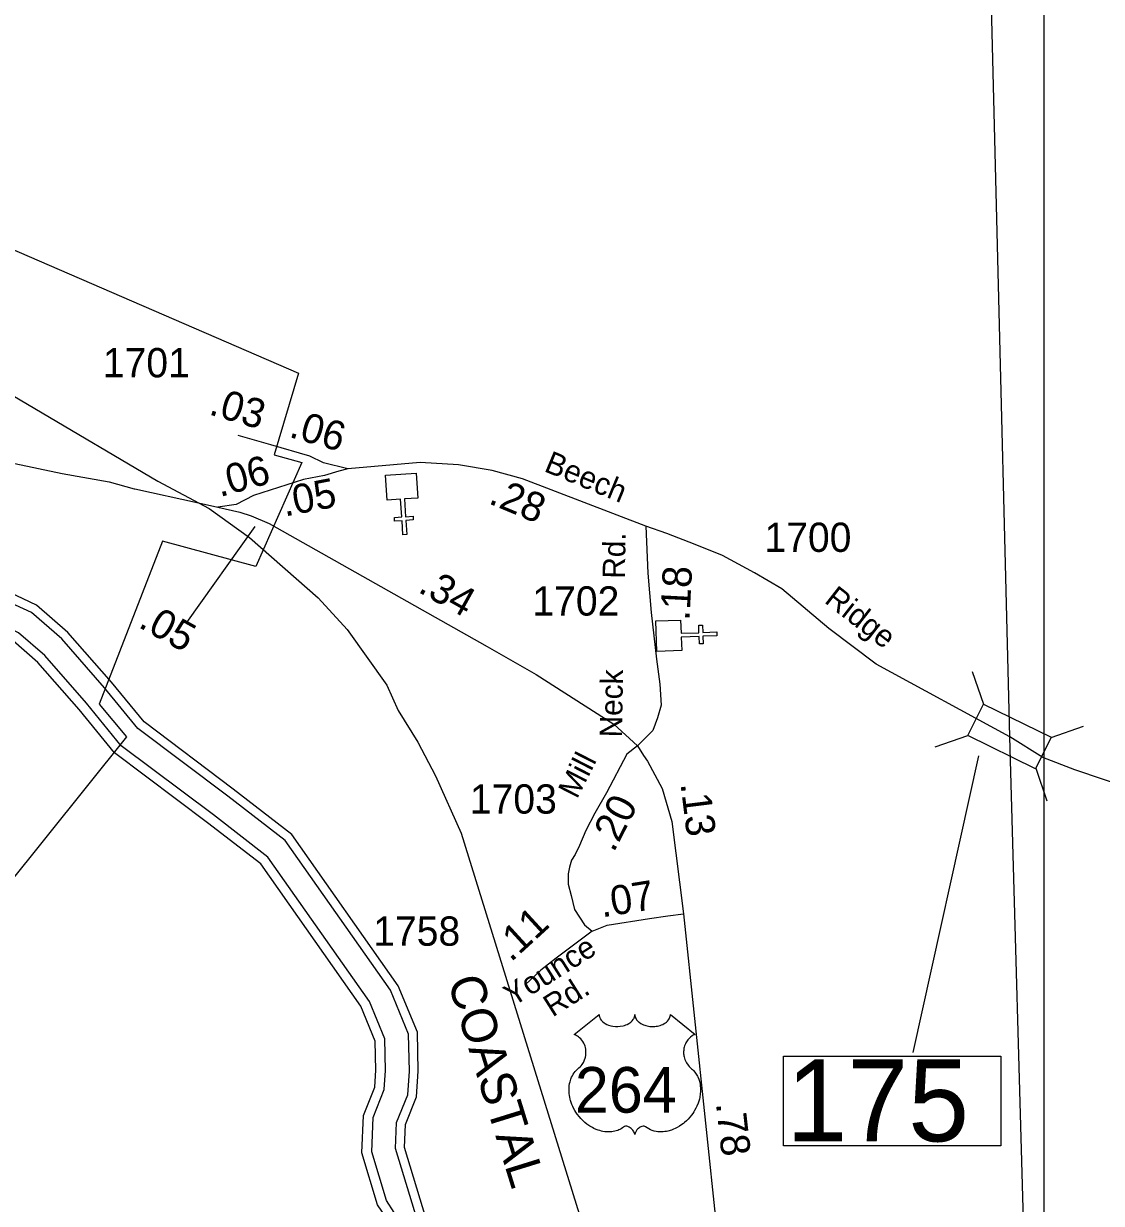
# Model space of a CAD drawing. Extents: x 2532689 to 2764727, y 536648 to 732970.
# Drawn here: x 2696863 to 2701469, y 674070 to 679109 of the extents above; entities that cross this region are included whole.
import ezdxf

# ---------------------------------------------------------------- set-up
doc = ezdxf.new("R2010")
doc.units = 0
for name, color, linetype in [('Exist Boundary Political City Limit New', 7, 'Continuous'), ('Exist Cultural Church CELL', 7, 'Continuous'), ('Exist Hydrographic Buffer Line', 7, 'Continuous'), ('Exist Hydrographic Creek Double Shore', 7, 'Continuous'), ('Exist Hydrographic Creek Single Shore', 7, 'Continuous'), ('Exist Railroad Mainline', 7, 'Continuous'), ('Exist Railroad Mainline Label', 7, 'Continuous'), ('Exist Road Primary US Attributed', 7, 'Continuous'), ('Exist Road Primary US Mileage Hundredths English Label', 7, 'Continuous'), ('Exist Road Primary US Shield CELL', 7, 'Continuous'), ('Exist Road Primary US Shield Number Label', 7, 'Continuous'), ('Exist Road Secondary Mileage Hundredths English Label', 7, 'Continuous'), ('Exist Road Secondary Structure Standard Bridge CELL', 7, 'Continuous'), ('Exist Road Secondary Structure Standard Bridge Number Label', 7, 'Continuous'), ('Exist Road Secondary Type 41 Attributed', 7, 'Continuous'), ('Exist Road Secondary Type 51 Attributed', 7, 'Continuous'), ('Exist Road Secondary Type 51 Label', 7, 'Continuous'), ('Exist Road Secondary Type 51 Number Label', 7, 'Continuous'), ('Map Preparation Boundary City Limit Buffer Line', 7, 'Continuous'), ('Map Preparation Inset Cut Line', 7, 'Continuous')]:
    doc.layers.add(name, color=color, linetype=linetype)

msp = doc.modelspace()

# ---------------------------------------------------------------- linework, layer by layer
at = {"layer": 'Exist Boundary Political City Limit New'}
msp.add_lwpolyline([(2695416.8, 673711.9), (2692768.2, 674623.7), (2693329, 676098.9), (2692983.5, 677404), (2694616.8, 679096.5), (2698037.5, 677616.8), (2697934.2, 677267.7), (2698052, 677234.6), (2697855, 676789.9), (2697456.2, 676898.2), (2697186.5, 676202.2), (2697303, 676062.5), (2695416.8, 673711.9)], dxfattribs=at)
at = {"layer": 'Exist Cultural Church CELL'}
for points in [[(2698546.9, 677082.9), (2698490.1, 677079), (2698495.1, 677003), (2698527, 677005.1), (2698528.1, 676989.2), (2698496.1, 676987.1), (2698500.1, 676927.1), (2698484.1, 676926), (2698480.2, 676986), (2698448.2, 676983.9), (2698447.2, 676999.9), (2698479.1, 677002), (2698474.1, 677078), (2698416.6, 677074.3), (2698409.6, 677180.5), (2698539.9, 677189.1)], [(2699670.6, 676561.8), (2699672.9, 676505), (2699749, 676507.8), (2699747.8, 676539.8), (2699763.7, 676540.4), (2699764.9, 676508.4), (2699825, 676510.7), (2699825.6, 676494.7), (2699765.5, 676492.4), (2699766.7, 676460.4), (2699750.8, 676459.8), (2699749.6, 676491.8), (2699673.5, 676488.9), (2699675.5, 676431.3), (2699569.2, 676427.3), (2699564.2, 676557.8)]]:
    msp.add_lwpolyline(points, close=True, dxfattribs=at)
at = {"layer": 'Exist Hydrographic Buffer Line'}
for points in [[(2698549.2, 673987.1), (2698452.7, 674304), (2698457, 674415.2), (2698504.7, 674534.5), (2698511.4, 674635.5), (2698508.1, 674793.7), (2698430.3, 674981.5), (2697981.2, 675620.1), (2697735.6, 675810), (2697351, 676098.8), (2697209.1, 676271.8), (2697025.7, 676481.9), (2696897.3, 676593.7), (2696794.7, 676641.5), (2696396.5, 676658.8), (2695283.8, 676915.2), (2694938.4, 676958.9), (2694494.4, 676890.3), (2694176.7, 676800), (2694044.1, 676803.8)], [(2698478.8, 673980.2), (2698413.8, 674082.5), (2698350.4, 674290.8), (2698356.1, 674436.6), (2698404.3, 674557.3), (2698409.7, 674637.8), (2698406.8, 674772.5), (2698340.6, 674932.2), (2697906.8, 675549), (2697674, 675729.1), (2697280.2, 676024.8), (2697131.4, 676206.1), (2696953.7, 676409.7), (2696841.3, 676507.6), (2696770.1, 676540.8), (2696382.7, 676557.6), (2695266, 676814.9), (2694939.8, 676856.2), (2694516.1, 676790.8), (2694189.5, 676697.9), (2694041.2, 676702.1)]]:
    msp.add_lwpolyline(points, dxfattribs=at)
at = {"layer": 'Exist Hydrographic Creek Double Shore'}
for points in [[(2698582.3, 674008.2), (2698490.7, 674308.9), (2698494.5, 674407.2), (2698542, 674526), (2698549.2, 674634.6), (2698545.7, 674801.6), (2698463.6, 674999.8), (2698008.8, 675646.4), (2697758.5, 675840), (2697377.4, 676126.3), (2697237.9, 676296.2), (2697052.5, 676508.6), (2696918.1, 676625.6), (2696803.9, 676678.9), (2696401.6, 676696.4), (2695290.4, 676952.4), (2694937.9, 676997), (2694486.3, 676927.3), (2694172, 676837.9), (2694045.1, 676841.5)], [(2698433.9, 673978.5), (2698375.9, 674064.5), (2698308.7, 674285.5), (2698314.9, 674445.4), (2698363.4, 674566.6), (2698368.2, 674638.7), (2698365.5, 674763.8), (2698304.1, 674912.1), (2697876.5, 675520), (2697648.9, 675696.1), (2697251.3, 675994.7), (2697099.8, 676179.3), (2696924.3, 676380.3), (2696818.5, 676472.5), (2696760.1, 676499.7), (2696377.1, 676516.4), (2695258.7, 676774.1), (2694940.4, 676814.4), (2694525, 676750.2), (2694194.7, 676656.3), (2694040, 676660.7)]]:
    msp.add_lwpolyline(points, dxfattribs=at)
at = {"layer": 'Exist Hydrographic Creek Single Shore'}
msp.add_lwpolyline([(2700966.5, 671888.4), (2701047.1, 671977.3), (2701110.1, 672071.8), (2701165.2, 672205.7), (2701181, 672402.6), (2701141.6, 673796.8), (2701076.8, 676062.2), (2700960.5, 680716.3)], dxfattribs=at)
at = {"layer": 'Exist Railroad Mainline'}
msp.add_lwpolyline([(2693724.8, 679675.3), (2693883.3, 679492.6), (2694183.2, 679165.6), (2694415.9, 678964.8), (2694690.3, 678781.2), (2694813.7, 678716.3), (2695858.8, 678086.4), (2697436.8, 677155), (2697655.7, 677038.1), (2697828.8, 676914.1), (2698121, 676656.7), (2698246, 676521.5), (2698415.5, 676283.4), (2698464.2, 676174.7), (2698547.5, 676040.5), (2698622.6, 675896.1), (2698733.2, 675652), (2701556.4, 666549.1)], dxfattribs=at)
at = {"layer": 'Exist Road Primary US Attributed'}
for points in [[(2694956.6, 677483.2), (2695120.3, 677495), (2695613.1, 677494.8), (2696190.7, 677363.8), (2697027.2, 677187.8), (2697229.2, 677151.3), (2697334.7, 677122.2), (2697337.6, 677122.8), (2697610.3, 677062.3)], [(2697610.3, 677062.3), (2697692.6, 677044)], [(2697692.6, 677044), (2697786.9, 677022.8), (2697835.1, 677007.4), (2697912.1, 676974.6), (2698844, 676448.7), (2699053.9, 676329.3), (2699385, 676117.3), (2699486.9, 676024.7)], [(2699486.9, 676024.7), (2699512.2, 675982.5), (2699529.4, 675959.4), (2699591, 675841.8), (2699633.4, 675701.2), (2699682.5, 675306.3)], [(2699682.5, 675306.3), (2699964.2, 672625), (2700007.8, 672191.7), (2700031.5, 672055.1), (2700117.4, 671630.4), (2700131.9, 671557.2)]]:
    msp.add_lwpolyline(points, dxfattribs=at)
at = {"layer": 'Exist Road Primary US Mileage Hundredths English Label'}
msp.add_line((2697850.7, 676961.5), (2697558.6, 676551.5), dxfattribs=at)
at = {"layer": 'Exist Road Primary US Shield CELL'}
msp.add_lwpolyline([(2699322.6, 674876.4), (2699322.9, 674872), (2699323.9, 674866.8), (2699324.8, 674864.1), (2699327.2, 674859), (2699331.2, 674852.9), (2699336.8, 674846.9), (2699343.2, 674841.7), (2699347.4, 674838.9), (2699354.7, 674835), (2699362.9, 674831.6), (2699372.1, 674828.9), (2699381.4, 674827), (2699391.7, 674825.9), (2699401.8, 674825.7), (2699412.7, 674826.5), (2699424.7, 674828.9), (2699430.3, 674830.3), (2699436.5, 674832.4), (2699442.3, 674834.8), (2699448.7, 674838.2), (2699453.7, 674841.5), (2699457.7, 674844.4), (2699463.4, 674849.8), (2699467.9, 674855.4), (2699469.7, 674858.5), (2699471.4, 674861.5), (2699473.6, 674867.9), (2699474.2, 674870.8), (2699474.7, 674876.6), (2699475.1, 674871.7), (2699475.6, 674868.6), (2699476.4, 674865.6), (2699477.6, 674862.4), (2699479.9, 674857.9), (2699482.4, 674854.1), (2699487.1, 674848.5), (2699490.1, 674845.8), (2699492.8, 674843.6), (2699500, 674838.6), (2699508.4, 674834.3), (2699512.6, 674832.5), (2699516.9, 674831), (2699522.3, 674829.4), (2699527.8, 674828.1), (2699533.4, 674827.1), (2699539, 674826.3), (2699544.8, 674825.9), (2699549.5, 674825.7), (2699555.3, 674825.8), (2699560.6, 674826.1), (2699566.1, 674826.7), (2699572.1, 674827.7), (2699576.9, 674828.8), (2699583.3, 674830.5), (2699589.1, 674832.6), (2699594.2, 674834.8), (2699600.8, 674838.2), (2699606.1, 674841.6), (2699610, 674844.7), (2699614.6, 674849), (2699619, 674854.1), (2699621.6, 674857.8), (2699623.4, 674861.6), (2699625.1, 674865.6), (2699626.2, 674869.9), (2699626.7, 674873.6), (2699626.8, 674876.7), (2699733, 674792.1), (2699730.5, 674791.1), (2699724.8, 674788.3), (2699720.2, 674785.6), (2699712.9, 674780.5), (2699709.7, 674777.6), (2699706.6, 674774.7), (2699703.7, 674771.5), (2699701.2, 674768.6), (2699698.1, 674764.3), (2699695.3, 674760), (2699692.6, 674755.3), (2699690.7, 674751.2), (2699687.4, 674742.7), (2699685.8, 674737.3), (2699684.8, 674732.7), (2699683.6, 674723.2), (2699683.2, 674718.7), (2699683.2, 674714.3), (2699683.5, 674709.5), (2699683.9, 674705), (2699684.8, 674700.3), (2699685.5, 674696.2), (2699686.8, 674691.1), (2699688.7, 674685.2), (2699691, 674679.5), (2699695.9, 674670.2), (2699702.1, 674660.8), (2699706.6, 674655.5), (2699711, 674651), (2699717.5, 674645.5), (2699721.1, 674642.4), (2699725.2, 674638.3), (2699731.8, 674630.6), (2699734.5, 674626.9), (2699737.3, 674622.8), (2699739.8, 674618.6), (2699742.3, 674614.1), (2699744.3, 674610.1), (2699748, 674601), (2699750.8, 674592.2), (2699752, 674587.5), (2699754, 674577.1), (2699754.7, 674572), (2699755.6, 674561.8), (2699755.6, 674549.5), (2699754.6, 674537.8), (2699752.4, 674524.2), (2699750.6, 674516), (2699747.8, 674506.5), (2699745.1, 674498.3), (2699740.3, 674486.2), (2699736, 674477.4), (2699730.4, 674467.1), (2699726.6, 674460.9), (2699722.1, 674454.2), (2699716.5, 674446.5), (2699710, 674438.4), (2699702.1, 674429.8), (2699695.8, 674423.4), (2699687.5, 674416), (2699682.5, 674411.9), (2699675.3, 674406.5), (2699665.5, 674400), (2699655.9, 674394.4), (2699647.7, 674390.2), (2699640.4, 674387), (2699631, 674383.4), (2699615.3, 674379.1), (2699609.6, 674377.9), (2699602.8, 674376.9), (2699596.4, 674376.3), (2699590.3, 674375.9), (2699582, 674375.9), (2699573.8, 674376.5), (2699566, 674377.7), (2699557.9, 674379.4), (2699549.4, 674381.9), (2699541.7, 674384.9), (2699534, 674388.7), (2699520.8, 674397), (2699517, 674399), (2699514.9, 674399.6), (2699509.8, 674399.8), (2699505, 674398.8), (2699500.1, 674396.9), (2699497.2, 674395.3), (2699493.3, 674392.7), (2699490.2, 674390.3), (2699486.6, 674386.9), (2699484.1, 674384), (2699482.2, 674381.7), (2699478.5, 674375.9), (2699477.2, 674373.1), (2699475.8, 674369.6), (2699474.6, 674364.3), (2699472.9, 674370.9), (2699470.9, 674375.3), (2699468.7, 674379.1), (2699466.3, 674382.4), (2699462.6, 674386.7), (2699459.3, 674389.9), (2699455.3, 674393.2), (2699451, 674395.7), (2699447.6, 674397.5), (2699444.5, 674398.7), (2699440.6, 674399.6), (2699437.5, 674399.9), (2699434.9, 674399.8), (2699431.4, 674399), (2699426.6, 674395.6), (2699422, 674392.4), (2699417.1, 674389.3), (2699411.2, 674386.2), (2699406.8, 674384.2), (2699401.7, 674382.2), (2699395.7, 674380.2), (2699389.1, 674378.5), (2699382.4, 674377.2), (2699376.5, 674376.2), (2699370.2, 674375.6), (2699364.5, 674375.5), (2699358.5, 674375.5), (2699352.9, 674376), (2699346.4, 674376.5), (2699338.4, 674377.7), (2699331.8, 674379.2), (2699324.7, 674381.1), (2699317.5, 674383.4), (2699309.8, 674386.3), (2699300.1, 674390.5), (2699293.4, 674394), (2699282.8, 674400.1), (2699270.4, 674408.7), (2699261, 674416.3), (2699254.1, 674422.5), (2699244, 674432.8), (2699238.1, 674439.5), (2699228.8, 674451.6), (2699222.8, 674460.3), (2699218.9, 674466.7), (2699213.3, 674477), (2699210.2, 674483.5), (2699206.2, 674492.9), (2699203, 674501.5), (2699200.4, 674509.7), (2699198.9, 674514.9), (2699196.9, 674524), (2699195.7, 674530.4), (2699194.5, 674539.3), (2699193.9, 674548.7), (2699193.7, 674557.3), (2699194, 674564.4), (2699194.8, 674572.8), (2699196.2, 674581.6), (2699197.9, 674589.2), (2699199.4, 674594.7), (2699201.7, 674601.3), (2699204.7, 674608.7), (2699208.2, 674615.7), (2699211.5, 674621.6), (2699215.7, 674627.8), (2699219.9, 674633.2), (2699225.3, 674639.1), (2699231, 674644.5), (2699236.1, 674648.7), (2699242.3, 674654.7), (2699245.5, 674658.4), (2699249.4, 674663.5), (2699252.4, 674668.2), (2699254.9, 674672.4), (2699258.1, 674678.6), (2699260.1, 674683.2), (2699262.5, 674690.4), (2699263.7, 674695.4), (2699265, 674701.9), (2699265.8, 674708), (2699266.1, 674715.6), (2699265.9, 674721.9), (2699265.1, 674729.2), (2699263.7, 674736.2), (2699262.1, 674742.4), (2699259.4, 674749.4), (2699257, 674754.6), (2699252.9, 674761.5), (2699248.4, 674768), (2699243.7, 674773.3), (2699239, 674778), (2699234.5, 674781.5), (2699230.2, 674784.6), (2699224.8, 674787.9), (2699219.6, 674790.4), (2699216.3, 674791.7)], close=True, dxfattribs=at)
at = {"layer": 'Exist Road Secondary Structure Standard Bridge CELL'}
for p, q in [((2700916.9, 676342.4), (2700964.5, 676203.1)), ((2701253.4, 676060.5), (2701392.7, 676108)), ((2700758.9, 676020.5), (2700898.1, 676068)), ((2701188.6, 675928.4), (2701236.1, 675789.1))]:
    msp.add_line(p, q, dxfattribs=at)
msp.add_lwpolyline([(2700964.5, 676203.1), (2701253.7, 676061.1), (2701187.4, 675926), (2700898.1, 676068)], close=True, dxfattribs=at)
at = {"layer": 'Exist Road Secondary Structure Standard Bridge Number Label'}
msp.add_line((2700943.1, 675982), (2700663.1, 674715), dxfattribs=at)
msp.add_lwpolyline([(2700109.8, 674699.5), (2701038.8, 674699.5), (2701038.8, 674315.4), (2700109.8, 674315.4)], close=True, dxfattribs=at)
at = {"layer": 'Exist Road Secondary Type 41 Attributed'}
msp.add_lwpolyline([(2699292.9, 675232.4), (2699138.3, 675117.6), (2699073.7, 675066), (2699005.7, 675004.2)], dxfattribs=at)
at = {"layer": 'Exist Road Secondary Type 51 Attributed'}
for points in [[(2698249, 677207.8), (2698145, 677232.8), (2698085.4, 677261.7), (2697918.8, 677309.7), (2697779.2, 677350.3)], [(2699522, 676962), (2698994.2, 677165.4), (2698865.2, 677200.1), (2698720.8, 677225.1), (2698557.1, 677234.7), (2698249, 677207.8)], [(2698249, 677207.8), (2698210.5, 677198.1), (2698148.9, 677178.9), (2698058.4, 677161.5), (2697844.7, 677094.1), (2697771.5, 677055.6), (2697692.6, 677044)], [(2699522, 676962), (2699529.9, 676762.6), (2699544.8, 676594.3), (2699567, 676394), (2699581.9, 676287.6), (2699586.8, 676198.5), (2699572, 676144.1), (2699552.2, 676089.7), (2699486.9, 676024.7)], [(2701076.8, 676062.2), (2700505.5, 676373.9), (2700304, 676525.2), (2700102.5, 676694.4), (2699986, 676763.5), (2699848.9, 676836.8), (2699732.7, 676883.8), (2699611.5, 676930.8), (2699522, 676962)], [(2699486.9, 676024.7), (2699440.4, 675989.1), (2699354.5, 675823.8), (2699303.7, 675736.7), (2699265.6, 675662.7), (2699238.5, 675598.8), (2699219.4, 675560.6), (2699204, 675535.5), (2699196.3, 675506.6), (2699190.6, 675477.7), (2699190.6, 675433.4), (2699202.1, 675385.2), (2699217.5, 675325.5), (2699259.9, 675260), (2699292.9, 675232.4)], [(2701595.9, 675841), (2701354.8, 675922), (2701218.1, 675974.3), (2701076.8, 676062.2)], [(2699292.9, 675232.4), (2699356.1, 675258.1), (2699537.1, 675287), (2699616.1, 675298.5), (2699682.5, 675306.3)]]:
    msp.add_lwpolyline(points, dxfattribs=at)
at = {"layer": 'Map Preparation Boundary City Limit Buffer Line'}
msp.add_lwpolyline([(2695416.8, 673711.9), (2692768.2, 674623.7), (2693329, 676098.9), (2692983.5, 677404), (2694616.8, 679096.5), (2698037.5, 677616.8), (2697934.2, 677267.7), (2698052, 677234.6), (2697855, 676789.9), (2697456.2, 676898.2), (2697186.5, 676202.2), (2697303, 676062.5), (2695416.8, 673711.9)], dxfattribs=at)
at = {"layer": 'Map Preparation Inset Cut Line'}
msp.add_lwpolyline([(2625780.5, 692342.1), (2701222, 692342.1), (2701222, 670513.2), (2663418.1, 670513.2), (2663418.1, 648997.4), (2625780.5, 648997.4)], close=True, dxfattribs=at)

# ---------------------------------------------------------------- texts
at = {"layer": 'Exist Railroad Mainline Label'}
msp.add_text('COASTAL', height=150, rotation=287.2314, dxfattribs=at).set_placement((2698673.5, 675020.1))
at = {"layer": 'Exist Road Primary US Mileage Hundredths English Label'}
for s, rotation, p in [('.34', 330.8452, (2698543.7, 676684)), ('.05', 330.8452, (2697348.5, 676533.9)), ('.13', 277.1261, (2699669.7, 675862.6)), ('.78', 276.3739, (2699821.1, 674497.4))]:
    msp.add_text(s, height=125, rotation=rotation, dxfattribs=at).set_placement(p)
at = {"layer": 'Exist Road Primary US Shield Number Label'}
msp.add_text('264', height=195, dxfattribs=at).set_placement((2699218.7, 674457.7))
at = {"layer": 'Exist Road Secondary Mileage Hundredths English Label'}
for s, rotation, p in [('.03', 343.5344, (2697650.3, 677441.2)), ('.06', 343.7545, (2697992.9, 677344.8)), ('.06', 15.4439, (2697701.4, 677086.4)), ('.05', 10.9037, (2697978.6, 677003.3)), ('.28', 337.4543, (2698845, 677061.4)), ('.18', 87.0928, (2699708.2, 676557.7)), ('.20', 62.9688, (2699384.6, 675565.5)), ('.07', 9.101, (2699334.7, 675291.5)), ('.11', 42.4914, (2698945.3, 675098))]:
    msp.add_text(s, height=125, rotation=rotation, dxfattribs=at).set_placement(p)
at = {"layer": 'Exist Road Secondary Structure Standard Bridge Number Label'}
msp.add_text('175', height=350, dxfattribs=at).set_placement((2700122.3, 674335.2))
at = {"layer": 'Exist Road Secondary Type 51 Label'}
for s, rotation, p in [('Beech', 337.4543, (2699082.7, 677198.7)), ('Neck           Rd.', 88.9371, (2699419.5, 676060)), ('Ridge', 322.0287, (2700280.6, 676639.1)), ('Mill', 62.9688, (2699227.6, 675794)), ('Younce', 32.3537, (2698954.3, 674908.9)), ('Rd.', 32.3537, (2699123.3, 674863.7))]:
    msp.add_text(s, height=95, rotation=rotation, dxfattribs=at).set_placement(p)
at = {"layer": 'Exist Road Secondary Type 51 Number Label'}
for s, p in [('1701', (2697201.4, 677598.4)), ('1700', (2700028.6, 676852.7)), ('1702', (2699036.9, 676580.7)), ('1703', (2698769.8, 675734.9)), ('1758', (2698356.8, 675170.7))]:
    msp.add_text(s, height=125, dxfattribs=at).set_placement(p)

doc.saveas('drawing.dxf')
